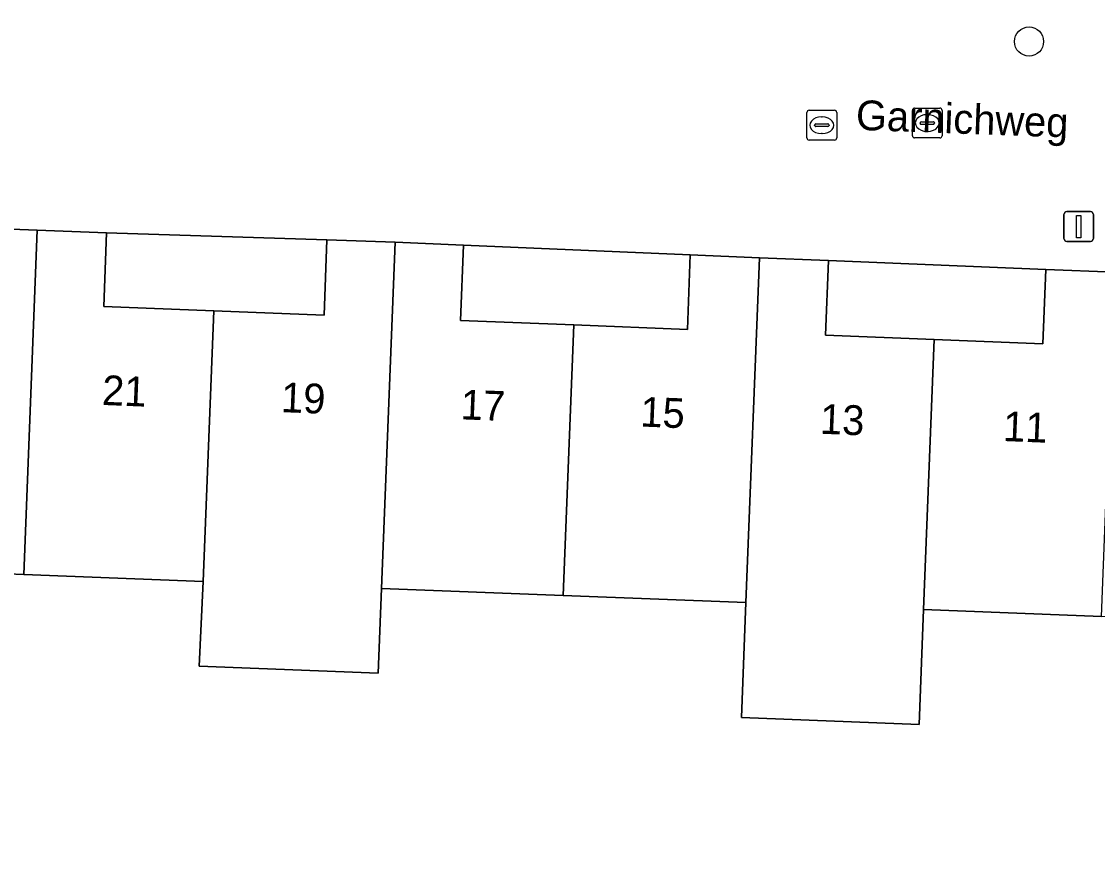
# Model space of a CAD drawing. Extents: x 160786 to 161429, y 386828 to 387485.
# Drawn here: x 161204.51 to 161240.63, y 387291.53 to 387319.32 of the extents above; entities that cross this region are included whole.
import ezdxf

# ---------------------------------------------------------------- set-up
doc = ezdxf.new("R2010")
doc.units = 0
for name, color, linetype in [('IMGEO_Boom', 7, 'Continuous'), ('IMGEO_Erf', 7, 'Continuous'), ('IMGEO_Kolk', 7, 'Continuous'), ('IMGEO_Lichtmast', 7, 'Continuous'), ('IMGEO_Openbare_ruimte_label', 7, 'Continuous'), ('IMGEO_Pand', 7, 'Continuous'), ('IMGEO_Pand_nummerreeks', 7, 'Continuous'), ('IMGEO_Rijbaan_lokaal_open', 7, 'Continuous'), ('IMGEO_Rioolput', 7, 'Continuous')]:
    doc.layers.add(name, color=color, linetype=linetype)

msp = doc.modelspace()

# ---------------------------------------------------------------- linework, layer by layer
at = {"layer": 'IMGEO_Boom'}
msp.add_circle((161238.333, 387318.648), 0.489, dxfattribs=at)
at = {"layer": 'IMGEO_Erf'}
for points in [[(161207.362, 387312.223), (161207.266, 387309.754), (161210.965, 387309.609), (161214.663, 387309.465), (161214.762, 387311.998)], [(161219.341, 387311.819), (161219.242, 387309.284), (161223.052, 387309.135), (161226.863, 387308.986), (161226.96, 387311.484)], [(161231.599, 387311.302), (161231.5, 387308.79), (161235.148, 387308.647), (161238.795, 387308.505), (161238.892, 387310.994)]]:
    msp.add_lwpolyline(points, close=True, dxfattribs=at)
for points in [[(161228.827, 387299.816), (161222.697, 387300.056), (161216.596, 387300.295), (161216.485, 387297.446), (161210.467, 387297.682), (161210.61, 387300.529), (161204.58, 387300.765), (161198.54, 387301.001), (161198.422, 387297.987), (161198.229, 387297.995), (161192.368, 387298.224), (161192.486, 387301.238), (161186.533, 387301.471), (161180.592, 387301.703), (161174.579, 387301.938), (161168.48, 387302.177), (161167.965, 387292.078)], [(161270.534, 387287.689), (161270.955, 387296.361), (161271.019, 387298.166), (161264.797, 387298.409), (161264.691, 387295.71), (161258.678, 387295.946), (161258.784, 387298.645), (161252.762, 387298.88), (161246.766, 387299.115), (161240.766, 387299.349), (161234.793, 387299.583), (161234.642, 387295.726), (161228.676, 387295.96), (161228.827, 387299.816)]]:
    msp.add_lwpolyline(points, dxfattribs=at)
at = {"layer": 'IMGEO_Kolk'}
for p, q in [((161234.415, 387315.486), (161234.415, 387316.338)), ((161234.49, 387316.412), (161235.342, 387316.412)), ((161234.903, 387316.192), (161234.928, 387316.192)), ((161235.416, 387316.338), (161235.416, 387315.486)), ((161234.674, 387315.906), (161234.674, 387315.918)), ((161235.112, 387315.869), (161234.714, 387315.869)), ((161234.717, 387315.955), (161235.115, 387315.955)), ((161235.158, 387315.918), (161235.158, 387315.906)), ((161234.926, 387315.632), (161234.901, 387315.632)), ((161235.342, 387315.412), (161234.49, 387315.412))]:
    msp.add_line(p, q, dxfattribs=at)
for points in [[(161234.415, 387315.486), (161234.415, 387316.338)], [(161234.49, 387316.412), (161235.342, 387316.412)], [(161235.416, 387316.338), (161235.416, 387315.486)], [(161235.342, 387315.412), (161234.49, 387315.412)]]:
    msp.add_lwpolyline(points, dxfattribs=at)
for centre, radius, start, end in [((161234.492, 387316.336), 0.0765, 91.552, 178.448), ((161234.492, 387316.336), 0.0765, 91.552, 178.448), ((161235.34, 387316.336), 0.0765, 1.552, 88.448), ((161235.34, 387316.336), 0.0765, 1.552, 88.448), ((161234.714, 387315.915), 0.0403, 85.8775, 175.7526), ((161234.711, 387315.905), 0.0366, 178.938, 274.7102), ((161235.115, 387315.912), 0.043, 264.8664, 352.4533), ((161235.119, 387315.917), 0.0386, 1.7309, 96.639), ((161234.492, 387315.488), 0.0765, 181.552, 268.448), ((161234.492, 387315.488), 0.0765, 181.552, 268.448), ((161235.34, 387315.488), 0.0765, 271.552, 358.448), ((161235.34, 387315.488), 0.0765, 271.552, 358.448)]:
    msp.add_arc(centre, radius, start, end, dxfattribs=at)
for centre, major_axis, ratio, start_param, end_param in [((161234.902, 387315.912), (-0.387, 0.002), 0.722429, 4.712389, 7.853982), ((161234.927, 387315.912), (-0.39, 0.002), 0.717154, 1.570796, 4.712389)]:
    msp.add_ellipse(centre, major_axis=major_axis, ratio=ratio, start_param=start_param, end_param=end_param, dxfattribs=at)
at = {"layer": 'IMGEO_Lichtmast'}
for p, q in [((161239.605, 387312.939), (161240.395, 387312.939)), ((161240.395, 387312.939), (161239.605, 387312.939)), ((161239.505, 387312.039), (161239.505, 387312.839)), ((161239.505, 387312.839), (161239.505, 387312.039)), ((161240.495, 387312.839), (161240.495, 387312.039)), ((161240.495, 387312.039), (161240.495, 387312.839)), ((161240.395, 387311.939), (161239.605, 387311.939)), ((161239.605, 387311.939), (161240.395, 387311.939))]:
    msp.add_line(p, q, dxfattribs=at)
msp.add_lwpolyline([(161239.925, 387312.814), (161240.075, 387312.814), (161240.075, 387312.064), (161239.925, 387312.064), (161239.925, 387312.814)], dxfattribs=at)
for centre, start, end in [((161239.605, 387312.839), 90, 180), ((161239.605, 387312.839), 90, 180), ((161240.395, 387312.839), 0, 90), ((161240.395, 387312.839), 360, 90), ((161239.605, 387312.039), 180, 270), ((161239.605, 387312.039), 180, 270), ((161240.395, 387312.039), 270, 0), ((161240.395, 387312.039), 270, 0)]:
    msp.add_arc(centre, 0.1, start, end, dxfattribs=at)
at = {"layer": 'IMGEO_Pand'}
for points in [[(161202.704, 387312.406), (161202.608, 387309.933), (161198.895, 387310.078), (161198.54, 387301.001), (161204.58, 387300.765), (161205.032, 387312.315)], [(161205.032, 387312.315), (161204.58, 387300.765), (161210.61, 387300.529), (161210.965, 387309.609), (161207.266, 387309.754), (161207.362, 387312.223)], [(161217.05, 387311.909), (161214.762, 387311.998), (161214.663, 387309.465), (161210.965, 387309.609), (161210.61, 387300.529), (161210.467, 387297.682), (161216.485, 387297.446), (161216.596, 387300.295)], [(161217.05, 387311.909), (161216.596, 387300.295), (161222.697, 387300.056), (161223.052, 387309.135), (161219.242, 387309.284), (161219.341, 387311.819)], [(161226.96, 387311.484), (161226.863, 387308.986), (161223.052, 387309.135), (161222.697, 387300.056), (161228.827, 387299.816), (161229.28, 387311.393)], [(161235.148, 387308.647), (161231.5, 387308.79), (161231.599, 387311.302), (161229.28, 387311.393), (161228.827, 387299.816), (161228.676, 387295.96), (161234.642, 387295.726), (161234.793, 387299.583)], [(161238.892, 387310.994), (161238.795, 387308.505), (161235.148, 387308.647), (161234.793, 387299.583), (161240.766, 387299.349), (161241.218, 387310.903)]]:
    msp.add_lwpolyline(points, close=True, dxfattribs=at)
at = {"layer": 'IMGEO_Rijbaan_lokaal_open'}
msp.add_lwpolyline([(161202.704, 387312.406), (161205.032, 387312.315), (161207.362, 387312.223), (161214.762, 387311.998), (161217.05, 387311.909), (161219.341, 387311.819), (161226.96, 387311.484), (161229.28, 387311.393), (161231.599, 387311.302), (161238.892, 387310.994), (161241.218, 387310.903), (161243.546, 387310.812), (161245.787, 387310.728), (161246.207, 387321.699)], dxfattribs=at)
at = {"layer": 'IMGEO_Rioolput'}
for p, q in [((161230.876, 387315.413), (161230.876, 387316.265)), ((161230.951, 387316.339), (161231.803, 387316.339)), ((161231.877, 387316.265), (161231.877, 387315.413)), ((161231.135, 387315.833), (161231.135, 387315.845)), ((161231.178, 387315.882), (161231.576, 387315.882)), ((161231.364, 387316.119), (161231.389, 387316.119)), ((161231.619, 387315.845), (161231.619, 387315.833)), ((161231.573, 387315.796), (161231.175, 387315.796)), ((161231.387, 387315.559), (161231.362, 387315.559)), ((161231.803, 387315.339), (161230.951, 387315.339))]:
    msp.add_line(p, q, dxfattribs=at)
for points in [[(161230.876, 387315.413), (161230.876, 387316.265)], [(161230.951, 387316.339), (161231.803, 387316.339)], [(161231.877, 387316.265), (161231.877, 387315.413)], [(161231.803, 387315.339), (161230.951, 387315.339)]]:
    msp.add_lwpolyline(points, dxfattribs=at)
for centre, radius, start, end in [((161230.953, 387316.263), 0.0765, 91.552, 178.448), ((161230.953, 387316.263), 0.0765, 91.552, 178.448), ((161231.801, 387316.263), 0.0765, 1.552, 88.448), ((161231.801, 387316.263), 0.0765, 1.552, 88.448), ((161231.175, 387315.842), 0.0403, 85.8775, 175.7526), ((161231.172, 387315.832), 0.0366, 178.938, 274.7102), ((161231.576, 387315.839), 0.043, 264.8664, 352.4533), ((161231.58, 387315.844), 0.0386, 1.7309, 96.639), ((161230.953, 387315.415), 0.0765, 181.552, 268.448), ((161230.953, 387315.415), 0.0765, 181.552, 268.448), ((161231.801, 387315.415), 0.0765, 271.552, 358.448), ((161231.801, 387315.415), 0.0765, 271.552, 358.448)]:
    msp.add_arc(centre, radius, start, end, dxfattribs=at)
for centre, major_axis, ratio, start_param, end_param in [((161231.363, 387315.839), (-0.387, 0.002), 0.722429, 4.712389, 7.853982), ((161231.388, 387315.839), (-0.39, 0.002), 0.717154, 1.570796, 4.712389)]:
    msp.add_ellipse(centre, major_axis=major_axis, ratio=ratio, start_param=start_param, end_param=end_param, dxfattribs=at)

# ---------------------------------------------------------------- texts
at = {"layer": 'IMGEO_Openbare_ruimte_label'}
msp.add_text('Garnichweg', height=1, rotation=357.8789, dxfattribs=at).set_placement((161232.508, 387315.687))
at = {"layer": 'IMGEO_Pand_nummerreeks'}
for s, rotation, p in [('21', 357.7066, (161207.196, 387306.452)), ('19', 357.7082, (161213.205, 387306.211)), ('17', 357.7066, (161219.237, 387305.97)), ('15', 357.7066, (161225.269, 387305.728)), ('13', 357.7082, (161231.299, 387305.486)), ('11', 357.7066, (161237.446, 387305.241))]:
    msp.add_text(s, height=1, rotation=rotation, dxfattribs=at).set_placement(p)

doc.saveas('drawing.dxf')
